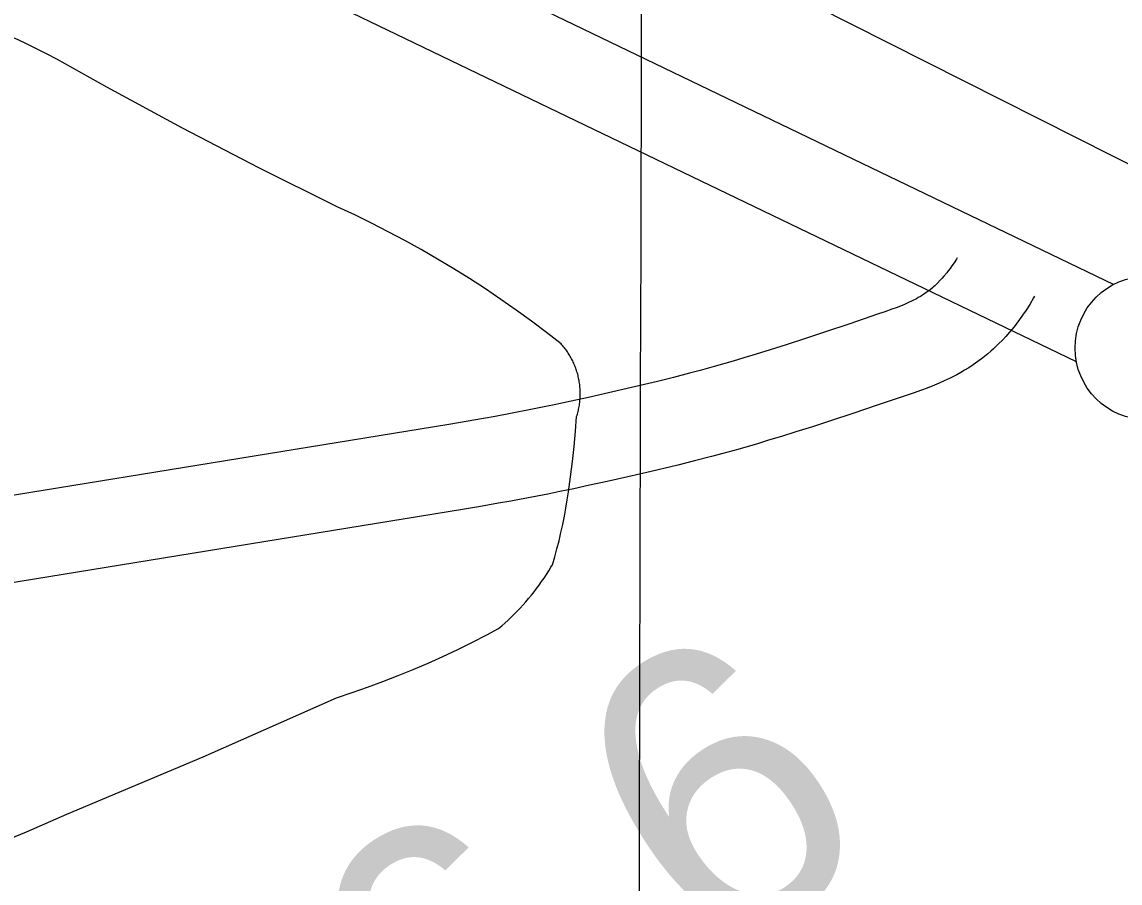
# Model space of a CAD drawing. Extents: x 3180038 to 3217926, y 922069 to 947485.
# Drawn here: x 3191911.2 to 3192293.5, y 940635.6 to 940935.6 of the extents above; entities that cross this region are included whole.
import ezdxf

# ---------------------------------------------------------------- set-up
doc = ezdxf.new("R2010")
doc.units = 0
for name, color, linetype in [('V-GRID-MAJR', 7, 'Continuous'), ('V-LEVE-TOET', 7, 'Continuous'), ('V-ROAD-CNTR', 7, 'Continuous'), ('V-SURV-IDEN', 7, 'Continuous'), ('V-SURV-LINE', 7, 'Continuous'), ('V-TOPO-SHOR', 7, 'Continuous')]:
    doc.layers.add(name, color=color, linetype=linetype)

msp = doc.modelspace()

# ---------------------------------------------------------------- linework, layer by layer
at = {"layer": 'V-GRID-MAJR'}
msp.add_spline([(3192093.673, 927501.081), (3192108.659, 933561.54), (3192123.65, 939624.61), (3192138.642, 945687.729), (3192138.648, 945690.29)], degree=3, dxfattribs=at)
at = {"layer": 'V-LEVE-TOET'}
for points in [[(3192102.964000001, 940817.4459999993), (3192102.763000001, 940817.8519999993), (3192102.555000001, 940818.2509999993), (3192102.337000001, 940818.6479999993), (3192102.116000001, 940819.0419999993), (3192101.887000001, 940819.4329999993), (3192101.649000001, 940819.8179999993), (3192101.408000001, 940820.1989999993), (3192101.158000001, 940820.5759999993), (3192100.902000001, 940820.9479999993), (3192100.640000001, 940821.3149999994), (3192100.369000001, 940821.6789999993), (3192100.095000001, 940822.0379999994), (3192099.814000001, 940822.3919999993), (3192099.526000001, 940822.7399999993), (3192099.233000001, 940823.0839999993), (3192098.989000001, 940823.3629999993), (3192098.989000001, 940823.3629999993), (3192093.836000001, 940827.3869999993), (3192088.616000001, 940831.3209999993), (3192083.326000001, 940835.1629999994), (3192077.970000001, 940838.9129999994), (3192072.551000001, 940842.5689999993), (3192067.069000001, 940846.1279999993), (3192061.525000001, 940849.5939999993), (3192055.922000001, 940852.9609999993), (3192050.259000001, 940856.2289999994), (3192044.543000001, 940859.3999999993), (3192038.770000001, 940862.4689999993), (3192032.945000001, 940865.4369999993), (3192027.071000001, 940868.3039999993), (3192021.147000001, 940871.0669999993), (3192020.471000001, 940871.3739999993), (3192020.471000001, 940871.3739999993), (3191993.654000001, 940884.7309999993), (3191967.073000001, 940898.5509999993), (3191940.736000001, 940912.8319999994), (3191923.373000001, 940922.5719999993), (3191923.373000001, 940922.5719999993), (3191919.717000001, 940924.4929999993), (3191916.031000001, 940926.3529999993), (3191912.312000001, 940928.1489999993), (3191908.566000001, 940929.8829999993)], [(3191889.038000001, 940643.6569999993), (3191912.752000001, 940653.4549999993), (3191926.889000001, 940659.5269999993), (3191926.889000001, 940659.5269999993), (3191974.264000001, 940679.5399999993), (3192020.762000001, 940700.1249999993), (3192020.762000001, 940700.1249999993), (3192026.154000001, 940701.9119999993), (3192031.516000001, 940703.7949999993), (3192036.844000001, 940705.7649999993), (3192042.139000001, 940707.8269999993), (3192047.396000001, 940709.9769999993), (3192052.618000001, 940712.2179999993), (3192057.800000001, 940714.5469999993), (3192062.940000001, 940716.9629999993), (3192068.040000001, 940719.4659999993), (3192073.096000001, 940722.0569999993), (3192077.118000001, 940724.1949999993), (3192077.118000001, 940724.1949999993), (3192078.251000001, 940725.1609999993), (3192079.365000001, 940726.1459999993), (3192080.463000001, 940727.1499999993), (3192081.542000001, 940728.1739999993), (3192082.603000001, 940729.2139999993), (3192083.645000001, 940730.2749999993), (3192084.671000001, 940731.3539999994), (3192085.677000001, 940732.4499999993), (3192086.662000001, 940733.5639999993), (3192087.629000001, 940734.6949999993), (3192088.575000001, 940735.8419999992), (3192089.503000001, 940737.0049999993), (3192090.408000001, 940738.1849999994), (3192091.293000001, 940739.3809999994), (3192092.157000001, 940740.5909999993), (3192093.001000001, 940741.8159999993), (3192093.822000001, 940743.0549999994), (3192094.623000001, 940744.3099999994), (3192095.401000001, 940745.5779999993), (3192095.8940000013, 940746.4109999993), (3192095.8940000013, 940746.4109999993), (3192096.712000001, 940749.2009999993), (3192097.480000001, 940752.0039999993), (3192098.196000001, 940754.8229999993), (3192098.866000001, 940757.6509999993), (3192099.487000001, 940760.4909999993), (3192100.056000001, 940763.3399999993), (3192100.576000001, 940766.2009999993), (3192101.047000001, 940769.0699999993), (3192101.451000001, 940771.8229999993), (3192101.451000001, 940771.8229999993), (3192102.2150000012, 940777.0989999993), (3192102.888000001, 940782.3889999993), (3192103.468000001, 940787.6889999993), (3192103.957000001, 940792.9989999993), (3192104.338000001, 940798.0969999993), (3192104.338000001, 940798.0969999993), (3192104.474000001, 940798.5269999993), (3192104.601000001, 940798.9609999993), (3192104.721000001, 940799.3969999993), (3192104.834000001, 940799.8329999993), (3192104.938000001, 940800.2739999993), (3192105.035000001, 940800.7139999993), (3192105.125000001, 940801.1559999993), (3192105.207000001, 940801.6009999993), (3192105.280000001, 940802.0469999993), (3192105.346000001, 940802.4939999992), (3192105.405000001, 940802.9419999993), (3192105.457000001, 940803.3909999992), (3192105.498000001, 940803.8389999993), (3192105.532000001, 940804.2899999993), (3192105.561000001, 940804.7399999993), (3192105.579000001, 940805.1929999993), (3192105.592000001, 940805.6439999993), (3192105.594000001, 940806.0959999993), (3192105.5900000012, 940806.5489999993), (3192105.577000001, 940806.9989999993), (3192105.557000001, 940807.4519999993), (3192105.528000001, 940807.9029999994), (3192105.493000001, 940808.3529999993), (3192105.450000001, 940808.8019999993), (3192105.397000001, 940809.2519999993), (3192105.338000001, 940809.6989999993), (3192105.272000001, 940810.1469999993), (3192105.196000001, 940810.5919999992), (3192105.115000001, 940811.0359999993), (3192105.022000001, 940811.4779999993), (3192104.924000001, 940811.9209999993), (3192104.820000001, 940812.3589999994), (3192104.705000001, 940812.7969999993), (3192104.584000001, 940813.2339999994), (3192104.455000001, 940813.6659999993), (3192104.320000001, 940814.0979999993), (3192104.177000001, 940814.5259999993), (3192104.025000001, 940814.9519999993), (3192103.867000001, 940815.3759999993), (3192103.701000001, 940815.7959999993), (3192103.527000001, 940816.2129999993), (3192103.347000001, 940816.6269999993), (3192103.159000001, 940817.0389999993), (3192102.964000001, 940817.4459999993)]]:
    msp.add_lwpolyline(points, dxfattribs=at)
at = {"layer": 'V-ROAD-CNTR'}
for points in [[(3192236.8564894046, 940853.431265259), (3192236.5724899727, 940852.9572662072), (3192235.748491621, 940851.6682687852), (3192235.005493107, 940850.5722709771), (3192234.338494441, 940849.6392728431), (3192233.743495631, 940848.8442744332), (3192233.247496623, 940848.2112756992), (3192232.2224986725, 940846.972278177), (3192231.474500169, 940846.1242798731), (3192230.934501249, 940845.5422810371), (3192230.007503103, 940844.592282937), (3192229.037505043, 940843.6612847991), (3192228.6075059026, 940843.2702855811), (3192228.222506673, 940842.9352862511), (3192227.2715085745, 940842.1602878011), (3192226.419510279, 940841.5172890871), (3192225.5945119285, 940840.9402902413), (3192224.795513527, 940840.4172912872), (3192224.0255150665, 940839.9442922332), (3192223.283516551, 940839.512293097), (3192222.6215178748, 940839.1482938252), (3192221.1345208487, 940838.3822953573), (3192219.8465234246, 940837.7712965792), (3192218.6685257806, 940837.2492976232), (3192217.638527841, 940836.8162984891), (3192215.6055319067, 940836.0113000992), (3192214.101534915, 940835.449301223), (3192211.640539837, 940834.5753029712), (3192209.075544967, 940833.6963047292), (3192199.4385642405, 940830.4373112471), (3192191.0255810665, 940827.6193168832), (3192183.6935957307, 940825.1983217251), (3192177.292608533, 940823.1253258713), (3192171.6976197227, 940821.3493294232), (3192166.8066295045, 940819.8293324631), (3192162.5286380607, 940818.527335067), (3192158.804645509, 940817.418337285), (3192152.2266586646, 940815.5183410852), (3192147.307668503, 940814.150343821), (3192143.6356758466, 940813.1613457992), (3192138.073686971, 940811.7183486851), (3192132.481698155, 940810.3403514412), (3192123.4037163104, 940808.1853557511), (3192115.4527322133, 940806.345359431), (3192108.5047461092, 940804.7783625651), (3192102.431758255, 940803.4443652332), (3192097.119768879, 940802.3093675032), (3192092.4727781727, 940801.3423694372), (3192088.422786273, 940800.519371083), (3192081.2808005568, 940799.1213738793), (3192075.936811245, 940798.1193758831), (3192071.943819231, 940797.398377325), (3192065.9088313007, 940796.353379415), (3192059.801843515, 940795.3543814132)], [(3192263.786435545, 940840.050292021), (3192263.4594361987, 940839.4652931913), (3192262.088438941, 940837.1732977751), (3192260.810441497, 940835.1743017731), (3192259.631443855, 940833.4323052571), (3192258.546446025, 940831.9153082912), (3192257.555448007, 940830.5943109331), (3192256.6174498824, 940829.3973133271), (3192255.0324530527, 940827.4803171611), (3192253.730455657, 940826.0063201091), (3192252.680457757, 940824.870322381), (3192251.133460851, 940823.2863255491), (3192249.5174640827, 940821.7353286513), (3192248.541466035, 940820.8483304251), (3192247.548468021, 940819.9853321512), (3192245.7894715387, 940818.550335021), (3192244.055475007, 940817.2433376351), (3192242.416478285, 940816.0963399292), (3192240.873481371, 940815.0853419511), (3192239.421484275, 940814.1923437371), (3192238.057487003, 940813.4003453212), (3192236.725489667, 940812.6663467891), (3192234.4284942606, 940811.484349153), (3192232.3584984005, 940810.5033511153), (3192230.566501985, 940809.7073527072), (3192228.974505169, 940809.0383540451), (3192226.375510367, 940808.0093561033), (3192224.371514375, 940807.261357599), (3192221.524520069, 940806.2493596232), (3192218.7415256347, 940805.2963615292), (3192209.0085451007, 940802.0053681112), (3192200.493562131, 940799.1513738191), (3192193.017577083, 940796.6843787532), (3192186.4525902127, 940794.557383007), (3192180.687601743, 940792.727386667), (3192175.622611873, 940791.1533898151), (3192171.1746207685, 940789.8013925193), (3192167.2506286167, 940788.6323948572), (3192160.408642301, 940786.6543988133), (3192155.227652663, 940785.2144016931), (3192151.303660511, 940784.1574038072), (3192145.429672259, 940782.6344068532), (3192139.535684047, 940781.1804097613), (3192130.2497026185, 940778.9774141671), (3192122.136718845, 940777.0994179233), (3192115.0227330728, 940775.4944211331), (3192108.7837455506, 940774.1244238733), (3192103.3117564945, 940772.9554262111), (3192098.5147660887, 940771.9564282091), (3192094.288774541, 940771.0994299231), (3192086.9267892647, 940769.6574328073), (3192081.3688003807, 940768.6154348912), (3192077.169808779, 940767.8564364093), (3192070.8888213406, 940766.7694385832), (3192064.643833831, 940765.7484406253)], [(3192059.8128434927, 940795.3563814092), (3191831.4773001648, 940758.1894557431)], [(3192064.632833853, 940765.7464406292), (3191836.2972905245, 940728.5795149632)]]:
    msp.add_lwpolyline(points, dxfattribs=at)
at = {"layer": 'V-SURV-LINE'}
for points in [[(3190890.0467254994, 941519.2397776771), (3192291.3909949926, 940844.1398890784)], [(3192278.362994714, 940817.1163571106), (3190877.0190755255, 941492.2160769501)]]:
    msp.add_lwpolyline(points, dxfattribs=at)
msp.add_circle((3192302.87206, 940821.9588299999), 25, dxfattribs=at)
at = {"layer": 'V-TOPO-SHOR'}
msp.add_lwpolyline([(3191722.042000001, 941156.7879999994), (3191883.906073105, 941087.8699735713), (3192057.1825803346, 941007.0076035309), (3192343.0888172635, 940862.6105141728), (3192470.1582558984, 940816.4034455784), (3192646.322704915, 940764.4204934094)], dxfattribs=at)

# ---------------------------------------------------------------- texts
at = {"layer": 'V-SURV-IDEN'}
msp.add_text('274+96.6', height=100.00000000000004, rotation=33.46874329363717, dxfattribs=at).set_placement((3191743.187000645, 940336.831874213))

doc.saveas('drawing.dxf')
